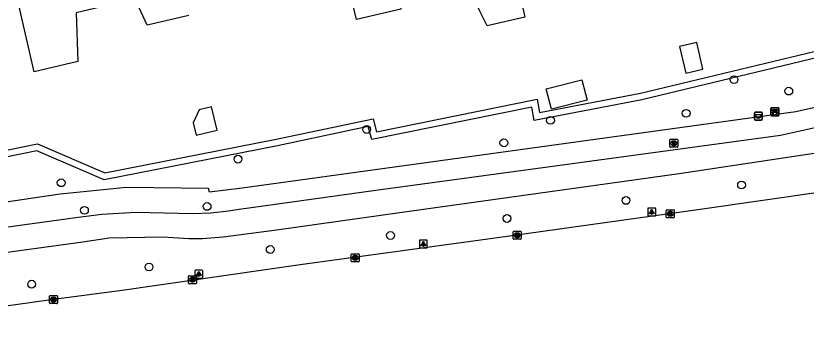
# Model space of a CAD drawing. Extents: x 157793 to 159380, y 380882 to 382313.
# Drawn here: x 158869.3 to 158968.6, y 381189.2 to 381228.2 of the extents above; entities that cross this region are included whole.
import ezdxf

# ---------------------------------------------------------------- set-up
doc = ezdxf.new("R2010")
doc.units = 0
for name, color, linetype in [('IMGEO_Afvalbak', 7, 'Continuous'), ('IMGEO_Bank', 7, 'Continuous'), ('IMGEO_Boom', 7, 'Continuous'), ('IMGEO_Brandkraan', 7, 'Continuous'), ('IMGEO_Fietspad_gesloten', 7, 'Continuous'), ('IMGEO_Kolk', 7, 'Continuous'), ('IMGEO_Lichtpunt', 7, 'Continuous'), ('IMGEO_Muur', 7, 'Continuous'), ('IMGEO_Pand', 7, 'Continuous'), ('IMGEO_Rijbaan_regionaal_gesloten', 7, 'Continuous'), ('IMGEO_Voetpad_open', 7, 'Continuous')]:
    doc.layers.add(name, color=color, linetype=linetype)

msp = doc.modelspace()

# ---------------------------------------------------------------- linework, layer by layer
at = {"layer": 'IMGEO_Afvalbak'}
for p, q in [((158962.137, 381215.235), (158962.137, 381216.035)), ((158962.137, 381216.035), (158962.137, 381215.235)), ((158962.237, 381216.135), (158963.027, 381216.135)), ((158963.027, 381216.135), (158962.237, 381216.135)), ((158963.127, 381216.035), (158963.127, 381215.235)), ((158963.127, 381215.235), (158963.127, 381216.035)), ((158963.027, 381215.135), (158962.237, 381215.135)), ((158962.237, 381215.135), (158963.027, 381215.135))]:
    msp.add_line(p, q, dxfattribs=at)
msp.add_lwpolyline([(158962.28, 381215.849), (158962.984, 381215.849), (158962.835, 381215.379), (158962.429, 381215.379), (158962.28, 381215.849)], dxfattribs=at)
for centre, start, end in [((158962.237, 381216.035), 90, 180), ((158962.237, 381216.035), 90, 180), ((158963.027, 381216.035), 0, 90), ((158963.027, 381216.035), 360, 90), ((158962.237, 381215.235), 180, 270), ((158962.237, 381215.235), 180, 270), ((158963.027, 381215.235), 270, 0), ((158963.027, 381215.235), 270, 0)]:
    msp.add_arc(centre, 0.1, start, end, dxfattribs=at)
at = {"layer": 'IMGEO_Bank'}
for p, q in [((158964.21, 381215.747), (158964.21, 381216.588)), ((158964.21, 381216.588), (158964.21, 381215.747)), ((158964.285, 381216.672), (158965.126, 381216.672)), ((158965.126, 381216.672), (158964.285, 381216.672)), ((158964.907, 381216.07), (158964.514, 381216.07)), ((158964.519, 381216.178), (158964.519, 381216.284)), ((158964.563, 381216.284), (158964.563, 381216.178)), ((158964.851, 381216.29), (158964.569, 381216.29)), ((158964.569, 381216.172), (158964.851, 381216.172)), ((158964.857, 381216.178), (158964.857, 381216.284)), ((158964.901, 381216.284), (158964.901, 381216.178)), ((158965.21, 381216.597), (158965.21, 381215.756)), ((158965.21, 381215.756), (158965.21, 381216.597)), ((158965.135, 381215.672), (158964.294, 381215.672)), ((158964.294, 381215.672), (158965.135, 381215.672))]:
    msp.add_line(p, q, dxfattribs=at)
for points in [[(158964.457, 381216.07), (158964.315, 381216.07), (158964.427, 381216.172), (158964.513, 381216.172)], [(158964.513, 381216.29), (158964.427, 381216.29), (158964.427, 381216.451), (158964.99, 381216.451), (158964.99, 381216.29), (158964.907, 381216.29)], [(158964.507, 381216.063), (158964.507, 381215.856), (158964.464, 381215.856), (158964.464, 381216.063)], [(158964.907, 381216.172), (158964.99, 381216.172), (158965.102, 381216.07), (158964.963, 381216.07)], [(158964.957, 381216.063), (158964.957, 381215.856), (158964.913, 381215.856), (158964.913, 381216.063)]]:
    msp.add_lwpolyline(points, dxfattribs=at)
for centre, radius, start, end in [((158964.288, 381216.594), 0.0779, 92.4484, 184.28452), ((158964.288, 381216.594), 0.0779, 92.4484, 184.28452), ((158964.288, 381215.75), 0.0779, 182.4484, 274.28452), ((158964.288, 381215.75), 0.0779, 182.4484, 274.28452), ((158964.457, 381216.063), 0.00671, 2.89567, 87.10433), ((158964.514, 381216.063), 0.00671, 92.89567, 177.10433), ((158964.512, 381216.283), 0.00671, 2.89567, 87.10433), ((158964.512, 381216.179), 0.00671, 272.89567, 357.10433), ((158964.569, 381216.283), 0.00671, 92.89567, 177.10433), ((158964.569, 381216.179), 0.00671, 182.89567, 267.10433), ((158964.851, 381216.283), 0.00671, 2.89567, 87.10433), ((158964.851, 381216.179), 0.00671, 272.89567, 357.10433), ((158964.908, 381216.283), 0.00671, 92.89567, 177.10433), ((158964.908, 381216.179), 0.00671, 182.89567, 267.10433), ((158964.906, 381216.063), 0.00671, 2.89567, 87.10433), ((158964.963, 381216.063), 0.00671, 92.89567, 177.10433), ((158965.132, 381216.594), 0.0779, 2.4484, 94.28452), ((158965.132, 381216.594), 0.0779, 2.4484, 94.28452), ((158965.132, 381215.75), 0.0779, 272.4484, 4.28452), ((158965.132, 381215.75), 0.0779, 272.4484, 4.28452)]:
    msp.add_arc(centre, radius, start, end, dxfattribs=at)
at = {"layer": 'IMGEO_Boom'}
for centre in [(158959.566, 381220.219), (158966.451, 381218.777), (158953.553, 381215.989), (158936.517, 381215.092), (158913.412, 381213.952), (158930.659, 381212.271), (158897.246, 381210.223), (158875.038, 381207.253), (158960.522, 381206.961), (158945.997, 381205.032), (158877.957, 381203.794), (158893.368, 381204.275), (158931.052, 381202.76), (158916.412, 381200.628), (158901.303, 381198.864), (158886.078, 381196.669), (158871.329, 381194.496)]:
    msp.add_circle(centre, 0.489, dxfattribs=at)
at = {"layer": 'IMGEO_Brandkraan'}
for p, q in [((158951.509, 381211.795), (158951.509, 381212.647)), ((158951.584, 381212.721), (158952.436, 381212.721)), ((158952.02, 381211.941), (158951.995, 381211.941)), ((158951.997, 381212.501), (158952.022, 381212.501)), ((158952.51, 381212.647), (158952.51, 381211.795)), ((158952.436, 381211.721), (158951.584, 381211.721))]:
    msp.add_line(p, q, dxfattribs=at)
for points in [[(158951.509, 381211.795), (158951.509, 381212.647)], [(158951.584, 381212.721), (158952.436, 381212.721)], [(158951.857, 381212.421), (158951.857, 381212.021), (158952.07, 381212.021)], [(158952.088, 381212.421), (158951.857, 381212.421)], [(158952.036, 381212.34), (158951.982, 381212.34), (158951.982, 381212.264)], [(158951.982, 381212.264), (158952.035, 381212.264)], [(158952.044, 381212.188), (158951.982, 381212.188), (158951.982, 381212.107)], [(158951.982, 381212.107), (158952.044, 381212.107)], [(158952.51, 381212.647), (158952.51, 381211.795)], [(158952.436, 381211.721), (158951.584, 381211.721)]]:
    msp.add_lwpolyline(points, dxfattribs=at)
for centre, radius, start, end in [((158951.586, 381212.645), 0.0765, 91.55205, 178.44795), ((158951.586, 381212.645), 0.0765, 91.55205, 178.44795), ((158951.586, 381211.797), 0.0765, 181.55205, 268.44795), ((158951.586, 381211.797), 0.0765, 181.55205, 268.44795), ((158952.037, 381212.302), 0.0379, 267.82845, 90.93552), ((158952.045, 381212.147), 0.0404, 269.87594, 90.50774), ((158952.076, 381212.272), 0.251, 268.66757, 293.53466), ((158952.092, 381212.276), 0.145, 59.4692, 91.53667), ((158952.117, 381212.323), 0.0922, 285.51372, 58.15012), ((158952.122, 381212.131), 0.105, 301.31148, 78.98903), ((158952.434, 381212.645), 0.0765, 1.55205, 88.44795), ((158952.434, 381212.645), 0.0765, 1.55205, 88.44795), ((158952.434, 381211.797), 0.0765, 271.55205, 358.44795), ((158952.434, 381211.797), 0.0765, 271.55205, 358.44795)]:
    msp.add_arc(centre, radius, start, end, dxfattribs=at)
for centre, major_axis, ratio, start_param, end_param in [((158951.996, 381212.221), (-0.387, 0.002), 0.722429, 4.712389, 7.853982), ((158952.021, 381212.221), (-0.39, 0.002), 0.717154, 1.570796, 4.712389)]:
    msp.add_ellipse(centre, major_axis=major_axis, ratio=ratio, start_param=start_param, end_param=end_param, dxfattribs=at)
at = {"layer": 'IMGEO_Fietspad_gesloten'}
for points in [[(158980.423, 381214.145), (158976.893, 381212.847), (158971.005, 381211.153), (158952.66, 381208.373), (158920.571, 381203.871), (158901.797, 381201.237), (158895.399, 381200.4), (158892.806, 381200.197), (158891.056, 381200.197), (158887.803, 381200.421), (158881.07, 381200.287), (158877.755, 381199.799), (158854.436, 381196.588), (158828.205, 381192.858), (158810.658, 381190.439), (158805.845, 381189.756), (158798.009, 381189.217), (158796.674, 381189.332), (158795.055, 381189.525), (158791.048, 381190.261), (158787.123, 381191.351), (158780.376, 381193.807), (158777.818, 381194.915), (158777.437, 381195.068)], [(158798.916, 381192.527), (158802.74, 381192.615), (158803.227, 381192.651), (158819.422, 381194.89), (158841.634, 381197.934), (158861.023, 381200.694), (158877.182, 381202.947), (158880.14, 381203.322), (158884.454, 381203.54), (158891.536, 381203.371), (158893.859, 381203.456), (158896.062, 381203.731), (158897.41, 381203.917), (158914.554, 381206.316), (158939.847, 381209.752), (158965.414, 381213.254), (158972.179, 381214.732)]]:
    msp.add_lwpolyline(points, dxfattribs=at)
at = {"layer": 'IMGEO_Kolk'}
for p, q in [((158951.143, 381203.853), (158951.995, 381203.853)), ((158951.068, 381202.927), (158951.068, 381203.779)), ((158951.995, 381202.853), (158951.143, 381202.853)), ((158951.579, 381203.073), (158951.554, 381203.073)), ((158951.556, 381203.633), (158951.581, 381203.633)), ((158952.069, 381203.779), (158952.069, 381202.927)), ((158931.829, 381200.233), (158931.829, 381201.085)), ((158931.904, 381201.159), (158932.756, 381201.159)), ((158932.317, 381200.939), (158932.342, 381200.939)), ((158932.83, 381201.085), (158932.83, 381200.233)), ((158932.756, 381200.159), (158931.904, 381200.159)), ((158932.34, 381200.379), (158932.315, 381200.379)), ((158911.478, 381197.39), (158911.478, 381198.242)), ((158911.553, 381198.316), (158912.405, 381198.316)), ((158911.966, 381198.096), (158911.991, 381198.096)), ((158912.479, 381198.242), (158912.479, 381197.39)), ((158912.405, 381197.316), (158911.553, 381197.316)), ((158911.989, 381197.536), (158911.964, 381197.536)), ((158891.027, 381194.635), (158891.027, 381195.487)), ((158891.102, 381195.561), (158891.954, 381195.561)), ((158891.515, 381195.341), (158891.54, 381195.341)), ((158892.028, 381195.487), (158892.028, 381194.635)), ((158891.954, 381194.561), (158891.102, 381194.561)), ((158891.538, 381194.781), (158891.513, 381194.781)), ((158873.578, 381192.142), (158873.578, 381192.994)), ((158873.653, 381193.068), (158874.505, 381193.068)), ((158874.579, 381192.994), (158874.579, 381192.142)), ((158874.505, 381192.068), (158873.653, 381192.068)), ((158874.089, 381192.288), (158874.064, 381192.288)), ((158874.066, 381192.848), (158874.091, 381192.848))]:
    msp.add_line(p, q, dxfattribs=at)
for points in [[(158951.143, 381203.853), (158951.995, 381203.853)], [(158951.068, 381202.927), (158951.068, 381203.779)], [(158951.995, 381202.853), (158951.143, 381202.853)], [(158951.389, 381203.553), (158951.512, 381203.553), (158951.512, 381203.402), (158951.642, 381203.553), (158951.806, 381203.553), (158951.66, 381203.402), (158951.813, 381203.153), (158951.661, 381203.153), (158951.576, 381203.317), (158951.512, 381203.25), (158951.512, 381203.153), (158951.389, 381203.153), (158951.389, 381203.553)], [(158952.069, 381203.779), (158952.069, 381202.927)], [(158931.829, 381200.233), (158931.829, 381201.085)], [(158931.904, 381201.159), (158932.756, 381201.159)], [(158932.15, 381200.859), (158932.273, 381200.859), (158932.273, 381200.708), (158932.403, 381200.859), (158932.567, 381200.859), (158932.421, 381200.708), (158932.574, 381200.459), (158932.422, 381200.459), (158932.337, 381200.623), (158932.273, 381200.556), (158932.273, 381200.459), (158932.15, 381200.459), (158932.15, 381200.859)], [(158932.83, 381201.085), (158932.83, 381200.233)], [(158932.756, 381200.159), (158931.904, 381200.159)], [(158911.478, 381197.39), (158911.478, 381198.242)], [(158911.553, 381198.316), (158912.405, 381198.316)], [(158911.799, 381198.016), (158911.922, 381198.016), (158911.922, 381197.865), (158912.052, 381198.016), (158912.216, 381198.016), (158912.07, 381197.865), (158912.223, 381197.616), (158912.071, 381197.616), (158911.986, 381197.78), (158911.922, 381197.713), (158911.922, 381197.616), (158911.799, 381197.616), (158911.799, 381198.016)], [(158912.479, 381198.242), (158912.479, 381197.39)], [(158912.405, 381197.316), (158911.553, 381197.316)], [(158891.027, 381194.635), (158891.027, 381195.487)], [(158891.102, 381195.561), (158891.954, 381195.561)], [(158891.348, 381195.261), (158891.471, 381195.261), (158891.471, 381195.11), (158891.601, 381195.261), (158891.765, 381195.261), (158891.619, 381195.11), (158891.772, 381194.861), (158891.62, 381194.861), (158891.535, 381195.025), (158891.471, 381194.958), (158891.471, 381194.861), (158891.348, 381194.861), (158891.348, 381195.261)], [(158892.028, 381195.487), (158892.028, 381194.635)], [(158891.954, 381194.561), (158891.102, 381194.561)], [(158873.578, 381192.142), (158873.578, 381192.994)], [(158873.653, 381193.068), (158874.505, 381193.068)], [(158874.579, 381192.994), (158874.579, 381192.142)], [(158874.505, 381192.068), (158873.653, 381192.068)], [(158873.899, 381192.768), (158874.022, 381192.768), (158874.022, 381192.617), (158874.152, 381192.768), (158874.316, 381192.768), (158874.17, 381192.617), (158874.323, 381192.368), (158874.171, 381192.368), (158874.086, 381192.532), (158874.022, 381192.465), (158874.022, 381192.368), (158873.899, 381192.368), (158873.899, 381192.768)]]:
    msp.add_lwpolyline(points, dxfattribs=at)
for centre, start, end in [((158951.145, 381203.777), 91.55205, 178.44795), ((158951.145, 381203.777), 91.55205, 178.44795), ((158951.993, 381203.777), 1.55205, 88.44795), ((158951.993, 381203.777), 1.55205, 88.44795), ((158951.145, 381202.929), 181.55205, 268.44795), ((158951.145, 381202.929), 181.55205, 268.44795), ((158951.993, 381202.929), 271.55205, 358.44795), ((158951.993, 381202.929), 271.55205, 358.44795), ((158931.906, 381201.083), 91.55205, 178.44795), ((158931.906, 381201.083), 91.55205, 178.44795), ((158932.754, 381201.083), 1.55205, 88.44795), ((158932.754, 381201.083), 1.55205, 88.44795), ((158931.906, 381200.235), 181.55205, 268.44795), ((158931.906, 381200.235), 181.55205, 268.44795), ((158932.754, 381200.235), 271.55205, 358.44795), ((158932.754, 381200.235), 271.55205, 358.44795), ((158911.555, 381198.24), 91.55205, 178.44795), ((158911.555, 381198.24), 91.55205, 178.44795), ((158912.403, 381198.24), 1.55205, 88.44795), ((158912.403, 381198.24), 1.55205, 88.44795), ((158911.555, 381197.392), 181.55205, 268.44795), ((158911.555, 381197.392), 181.55205, 268.44795), ((158912.403, 381197.392), 271.55205, 358.44795), ((158912.403, 381197.392), 271.55205, 358.44795), ((158891.104, 381195.485), 91.55205, 178.44795), ((158891.104, 381195.485), 91.55205, 178.44795), ((158891.952, 381195.485), 1.55205, 88.44795), ((158891.952, 381195.485), 1.55205, 88.44795), ((158891.104, 381194.637), 181.55205, 268.44795), ((158891.104, 381194.637), 181.55205, 268.44795), ((158891.952, 381194.637), 271.55205, 358.44795), ((158891.952, 381194.637), 271.55205, 358.44795), ((158873.655, 381192.992), 91.55205, 178.44795), ((158873.655, 381192.992), 91.55205, 178.44795), ((158874.503, 381192.992), 1.55205, 88.44795), ((158874.503, 381192.992), 1.55205, 88.44795), ((158873.655, 381192.144), 181.55205, 268.44795), ((158873.655, 381192.144), 181.55205, 268.44795), ((158874.503, 381192.144), 271.55205, 358.44795), ((158874.503, 381192.144), 271.55205, 358.44795)]:
    msp.add_arc(centre, 0.0765, start, end, dxfattribs=at)
for centre, major_axis, ratio, start_param, end_param in [((158951.555, 381203.353), (-0.387, 0.002), 0.722429, 4.712389, 7.853982), ((158951.58, 381203.353), (-0.39, 0.002), 0.717154, 1.570796, 4.712389), ((158932.316, 381200.659), (-0.387, 0.002), 0.722429, 4.712389, 7.853982), ((158932.341, 381200.659), (-0.39, 0.002), 0.717154, 1.570796, 4.712389), ((158911.965, 381197.816), (-0.387, 0.002), 0.722429, 4.712389, 7.853982), ((158911.99, 381197.816), (-0.39, 0.002), 0.717154, 1.570796, 4.712389), ((158891.514, 381195.061), (-0.387, 0.002), 0.722429, 4.712389, 7.853982), ((158891.539, 381195.061), (-0.39, 0.002), 0.717154, 1.570796, 4.712389), ((158874.065, 381192.568), (-0.387, 0.002), 0.722429, 4.712389, 7.853982), ((158874.09, 381192.568), (-0.39, 0.002), 0.717154, 1.570796, 4.712389)]:
    msp.add_ellipse(centre, major_axis=major_axis, ratio=ratio, start_param=start_param, end_param=end_param, dxfattribs=at)
at = {"layer": 'IMGEO_Lichtpunt'}
for p, q in [((158948.734, 381203.981), (158948.734, 381203.174)), ((158948.734, 381203.981), (158948.734, 381203.174)), ((158949.636, 381204.076), (158948.828, 381204.076)), ((158949.636, 381204.076), (158948.828, 381204.076)), ((158949.73, 381203.174), (158949.73, 381203.981)), ((158949.73, 381203.174), (158949.73, 381203.981)), ((158948.828, 381203.08), (158949.636, 381203.08)), ((158948.828, 381203.08), (158949.636, 381203.08)), ((158920.038, 381199.957), (158920.038, 381199.15)), ((158920.038, 381199.957), (158920.038, 381199.15)), ((158920.94, 381200.052), (158920.132, 381200.052)), ((158920.94, 381200.052), (158920.132, 381200.052)), ((158921.034, 381199.15), (158921.034, 381199.957)), ((158921.034, 381199.15), (158921.034, 381199.957)), ((158920.132, 381199.056), (158920.94, 381199.056)), ((158920.132, 381199.056), (158920.94, 381199.056)), ((158891.825, 381196.172), (158891.825, 381195.365)), ((158891.825, 381196.172), (158891.825, 381195.365)), ((158892.727, 381196.267), (158891.919, 381196.267)), ((158892.727, 381196.267), (158891.919, 381196.267)), ((158892.821, 381195.365), (158892.821, 381196.172)), ((158892.821, 381195.365), (158892.821, 381196.172)), ((158891.919, 381195.271), (158892.727, 381195.271)), ((158891.919, 381195.271), (158892.727, 381195.271))]:
    msp.add_line(p, q, dxfattribs=at)
for points in [[(158949.108, 381203.645), (158949.147, 381203.617), (158948.959, 381203.355), (158948.921, 381203.382), (158949.108, 381203.645)], [(158949.21, 381203.597), (158949.257, 381203.597), (158949.257, 381203.275), (158949.21, 381203.275), (158949.21, 381203.597)], [(158949.32, 381203.617), (158949.358, 381203.644), (158949.545, 381203.382), (158949.506, 381203.354), (158949.32, 381203.617)], [(158920.412, 381199.621), (158920.451, 381199.593), (158920.263, 381199.331), (158920.225, 381199.358), (158920.412, 381199.621)], [(158920.514, 381199.573), (158920.561, 381199.573), (158920.561, 381199.251), (158920.514, 381199.251), (158920.514, 381199.573)], [(158920.624, 381199.593), (158920.662, 381199.62), (158920.849, 381199.358), (158920.81, 381199.33), (158920.624, 381199.593)], [(158892.199, 381195.836), (158892.238, 381195.808), (158892.05, 381195.546), (158892.012, 381195.573), (158892.199, 381195.836)], [(158892.301, 381195.788), (158892.348, 381195.788), (158892.348, 381195.466), (158892.301, 381195.466), (158892.301, 381195.788)], [(158892.411, 381195.808), (158892.449, 381195.835), (158892.636, 381195.573), (158892.597, 381195.545), (158892.411, 381195.808)]]:
    msp.add_lwpolyline(points, dxfattribs=at)
for centre in [(158949.233, 381203.779), (158920.537, 381199.755), (158892.324, 381195.97)]:
    msp.add_circle(centre, 0.0994, dxfattribs=at)
for centre, start, end in [((158948.828, 381203.981), 90, 180), ((158948.828, 381203.981), 90, 180), ((158949.636, 381203.981), 0, 90), ((158949.636, 381203.981), 0, 90), ((158948.828, 381203.174), 180, 270), ((158948.828, 381203.174), 180, 270), ((158949.636, 381203.174), 270, 0), ((158949.636, 381203.174), 270, 360), ((158920.132, 381199.957), 90, 180), ((158920.132, 381199.957), 90, 180), ((158920.94, 381199.957), 0, 90), ((158920.94, 381199.957), 0, 90), ((158920.132, 381199.15), 180, 270), ((158920.132, 381199.15), 180, 270), ((158920.94, 381199.15), 270, 0), ((158920.94, 381199.15), 270, 360), ((158891.919, 381196.172), 90, 180), ((158891.919, 381196.172), 90, 180), ((158892.727, 381196.172), 0, 90), ((158892.727, 381196.172), 0, 90), ((158891.919, 381195.365), 180, 270), ((158891.919, 381195.365), 180, 270), ((158892.727, 381195.365), 270, 0), ((158892.727, 381195.365), 270, 360)]:
    msp.add_arc(centre, 0.0946, start, end, dxfattribs=at)
at = {"layer": 'IMGEO_Muur'}
for points in [[(158973.111, 381248.837), (158973.955, 381248.944), (158976.287, 381230.648), (158973.574, 381223.845), (158947.985, 381217.683), (158934.461, 381215.093), (158934.15, 381216.744), (158914.048, 381212.68), (158913.626, 381214.306), (158902.235, 381211.897), (158880.429, 381207.629), (158871.965, 381211.266), (158852.462, 381207.27), (158835.11, 381205.371), (158831.255, 381204.95), (158831.162, 381205.795), (158835.726, 381206.294), (158836.023, 381206.326)], [(158836.023, 381206.326), (158852.331, 381208.11), (158872.055, 381212.152), (158880.524, 381208.514), (158902.066, 381212.73), (158914.245, 381215.305), (158914.669, 381213.673), (158934.826, 381217.748), (158935.139, 381216.088), (158947.805, 381218.514), (158972.948, 381224.569), (158975.416, 381230.759), (158973.111, 381248.837)]]:
    msp.add_lwpolyline(points, dxfattribs=at)
at = {"layer": 'IMGEO_Pand'}
for points in [[(158880.64, 381229.489), (158876.938, 381228.62), (158877.149, 381222.493), (158871.663, 381221.205), (158869.698, 381229.576), (158873.524, 381230.474), (158872.085, 381236.6), (158878.662, 381238.145)], [(158921.239, 381233.398), (158917.732, 381232.575), (158917.69, 381229.084), (158912.141, 381227.781), (158911.475, 381230.618)], [(158932.856, 381229.974), (158933.299, 381228.088), (158928.539, 381226.97), (158927.673, 381228.757), (158926.701, 381230.764), (158922.379, 381229.749), (158921.51, 381233.462), (158921.239, 381233.398)], [(158891.082, 381228.301), (158885.851, 381227.073), (158884.349, 381230.36), (158880.64, 381229.489)], [(158952.73, 381224.397), (158953.5, 381221.029), (158955.67, 381221.526), (158954.9, 381224.894), (158952.73, 381224.397)], [(158940.457, 381220.201), (158941.113, 381217.654), (158936.638, 381216.5), (158935.982, 381219.047), (158940.457, 381220.201)], [(158892.006, 381213.219), (158894.643, 381213.869), (158893.924, 381216.786), (158892.393, 381216.408), (158891.623, 381214.772), (158892.006, 381213.219)]]:
    msp.add_lwpolyline(points, dxfattribs=at)
at = {"layer": 'IMGEO_Rijbaan_regionaal_gesloten'}
msp.add_lwpolyline([(158981.13, 381207.535), (158978.666, 381207.23), (158955.329, 381203.885), (158929.572, 381200.277), (158905.054, 381196.934), (158882.685, 381193.726), (158874.075, 381192.567), (158863.911, 381191.153)], dxfattribs=at)
at = {"layer": 'IMGEO_Voetpad_open'}
msp.add_lwpolyline([(158979.545, 381223.373), (158979.751, 381221.089), (158979.74, 381221.033), (158979.688, 381220.827), (158979.618, 381220.625), (158979.53, 381220.431), (158979.426, 381220.246), (158979.305, 381220.07), (158979.168, 381219.906), (158979.018, 381219.755), (158978.855, 381219.618), (158978.68, 381219.496), (158970.464, 381216.885), (158967.355, 381216.187), (158897.759, 381206.582), (158893.665, 381206.06), (158893.527, 381206.521), (158883.263, 381206.66), (158874.905, 381205.816), (158853.076, 381202.606), (158835.983, 381200.446)], dxfattribs=at)

doc.saveas('drawing.dxf')
